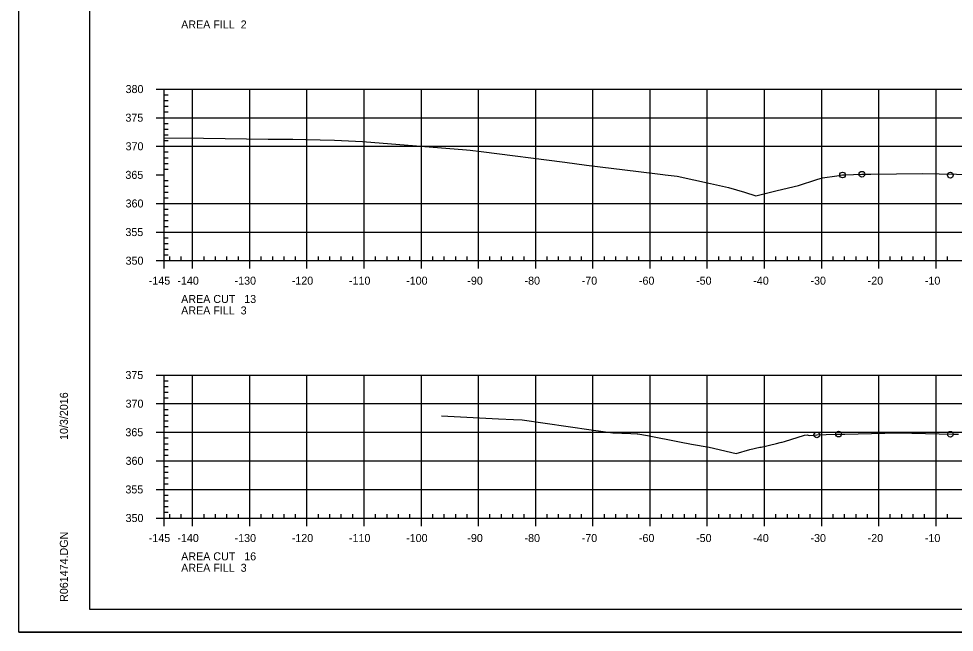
# Model space of a CAD drawing. Extents: x 1359801 to 1362404, y 372415 to 374228.
# Drawn here: x 1361649.5 to 1361813.1, y 373801.3 to 373908.6 of the extents above; entities that cross this region are included whole.
import ezdxf

# ---------------------------------------------------------------- set-up
doc = ezdxf.new("R2010")
doc.units = 0
for name, color, linetype in [('S_DRG_PT_SYM', 7, 'Continuous'), ('S_MAILBOX', 7, 'Continuous'), ('S_PRIMARY_CTL', 7, 'Continuous'), ('S_SHOULDER', 7, 'Continuous'), ('S_UTL_PT_SYM', 7, 'Continuous'), ('S_WATER_UTILITIES', 7, 'Continuous')]:
    doc.layers.add(name, color=color, linetype=linetype)

msp = doc.modelspace()

# ---------------------------------------------------------------- linework, layer by layer
at = {"layer": 'S_DRG_PT_SYM'}
for points in [[(1361674.89, 373887.74), (1361681.79, 373887.67), (1361693.13, 373887.54), (1361695.29, 373887.52), (1361697.39, 373887.49), (1361699.69, 373887.45), (1361704.71, 373887.36), (1361709.58, 373887.09), (1361727.8, 373885.63), (1361728.41, 373885.59), (1361730.37, 373885.34), (1361745, 373883.49), (1361748.78, 373882.99), (1361757.88, 373881.85), (1361762.09, 373881.32), (1361762.5, 373881.28), (1361764.6, 373881.04), (1361770.43, 373879.77), (1361773.62, 373879.07), (1361776.39, 373878.24), (1361778.36, 373877.59), (1361782.08, 373878.51), (1361785.83, 373879.43), (1361789.04, 373880.44), (1361790.02, 373880.74), (1361792.55, 373881.11), (1361793.55, 373881.25), (1361794.02, 373881.27), (1361796.92, 373881.37), (1361798.49, 373881.4), (1361807.48, 373881.51), (1361816.43, 373881.35)], [(1361723.42, 373839.16), (1361733.35, 373838.6), (1361735.98, 373838.51), (1361737.5, 373838.45), (1361749.56, 373836.69), (1361753.35, 373836.14), (1361756.54, 373836.04), (1361757.65, 373836.01), (1361757.77, 373836), (1361759.45, 373835.67), (1361765, 373834.59), (1361767.12, 373834.19), (1361770.21, 373833.68), (1361774.92, 373832.53), (1361777.35, 373833.28), (1361779.1, 373833.64), (1361779.29, 373833.68), (1361782, 373834.32), (1361782.64, 373834.46), (1361782.85, 373834.51), (1361782.97, 373834.55), (1361783.38, 373834.64), (1361786.86, 373835.77), (1361787.35, 373835.81), (1361787.71, 373835.7), (1361788.4, 373835.75), (1361789.04, 373835.8), (1361792.31, 373835.93), (1361792.84, 373835.95), (1361793.95, 373835.96), (1361803.29, 373836.14), (1361812.84, 373835.96), (1361813.79, 373835.94)]]:
    msp.add_lwpolyline(points, dxfattribs=at)
at = {"layer": 'S_MAILBOX'}
for p, q in [((1361674.89, 373896.27), (1361964.89, 373896.27)), ((1361674.89, 373866.27), (1361674.89, 373896.27)), ((1361679.89, 373866.27), (1361679.89, 373896.27)), ((1361689.89, 373866.27), (1361689.89, 373896.27)), ((1361699.89, 373866.27), (1361699.89, 373896.27)), ((1361709.89, 373866.27), (1361709.89, 373896.27)), ((1361719.89, 373866.27), (1361719.89, 373896.27)), ((1361729.89, 373866.27), (1361729.89, 373896.27)), ((1361739.89, 373866.27), (1361739.89, 373896.27)), ((1361749.89, 373866.27), (1361749.89, 373896.27)), ((1361759.89, 373866.27), (1361759.89, 373896.27)), ((1361769.89, 373866.27), (1361769.89, 373896.27)), ((1361779.89, 373866.27), (1361779.89, 373896.27)), ((1361789.89, 373866.27), (1361789.89, 373896.27)), ((1361799.89, 373866.27), (1361799.89, 373896.27)), ((1361809.89, 373866.27), (1361809.89, 373896.27)), ((1361674.89, 373891.27), (1361964.89, 373891.27)), ((1361674.89, 373886.27), (1361964.89, 373886.27)), ((1361674.89, 373876.27), (1361964.89, 373876.27)), ((1361674.89, 373871.27), (1361964.89, 373871.27)), ((1361674.89, 373866.27), (1361964.89, 373866.27)), ((1361674.89, 373846.27), (1361964.89, 373846.27)), ((1361674.89, 373821.27), (1361674.89, 373846.27)), ((1361679.89, 373821.27), (1361679.89, 373846.27)), ((1361689.89, 373821.27), (1361689.89, 373846.27)), ((1361699.89, 373821.27), (1361699.89, 373846.27)), ((1361709.89, 373821.27), (1361709.89, 373846.27)), ((1361719.89, 373821.27), (1361719.89, 373846.27)), ((1361729.89, 373821.27), (1361729.89, 373846.27)), ((1361739.89, 373821.27), (1361739.89, 373846.27)), ((1361749.89, 373821.27), (1361749.89, 373846.27)), ((1361759.89, 373821.27), (1361759.89, 373846.27)), ((1361769.89, 373821.27), (1361769.89, 373846.27)), ((1361779.89, 373821.27), (1361779.89, 373846.27)), ((1361789.89, 373821.27), (1361789.89, 373846.27)), ((1361799.89, 373821.27), (1361799.89, 373846.27)), ((1361809.89, 373821.27), (1361809.89, 373846.27)), ((1361674.89, 373841.27), (1361964.89, 373841.27)), ((1361674.89, 373836.27), (1361964.89, 373836.27)), ((1361674.89, 373831.27), (1361964.89, 373831.27)), ((1361674.89, 373826.27), (1361964.89, 373826.27)), ((1361674.89, 373821.27), (1361964.89, 373821.27))]:
    msp.add_line(p, q, dxfattribs=at)
at = {"layer": 'S_SHOULDER'}
msp.add_line((1361649.49, 373801.3), (1361982.82, 373801.3), dxfattribs=at)
for points in [[(1361649.48, 374014.63), (1361982.82, 374014.63), (1361982.82, 373801.29), (1361649.48, 373801.29)], [(1361895.81, 374010.73), (1361895.81, 374000.85), (1361931.54, 374000.85), (1361931.54, 373997.93), (1361954.74, 373997.93), (1361954.74, 373973.6), (1361978.07, 373973.6), (1361978.07, 373805.27), (1361661.89, 373805.27), (1361661.89, 374010.73)]]:
    msp.add_lwpolyline(points, close=True, dxfattribs=at)
for centre in [(1361793.55, 373881.25), (1361796.92, 373881.37), (1361812.39, 373881.22), (1361792.84, 373835.95), (1361812.39, 373835.91), (1361789.04, 373835.8)]:
    msp.add_circle(centre, 0.5, dxfattribs=at)
at = {"layer": 'S_UTL_PT_SYM'}
for p, q in [((1361661.89, 373805.27), (1361661.89, 374010.73)), ((1361661.89, 373805.27), (1361661.89, 373805.27)), ((1361978.07, 373805.27), (1361661.89, 373805.27))]:
    msp.add_line(p, q, dxfattribs=at)
at = {"layer": 'S_WATER_UTILITIES'}
for p, q in [((1361673.49, 373896.27), (1361674.89, 373896.27)), ((1361674.89, 373866.27), (1361674.89, 373896.27)), ((1361674.89, 373895.27), (1361675.59, 373895.27)), ((1361674.89, 373894.27), (1361675.59, 373894.27)), ((1361674.89, 373893.27), (1361675.59, 373893.27)), ((1361674.89, 373892.27), (1361675.59, 373892.27)), ((1361673.49, 373891.27), (1361674.89, 373891.27)), ((1361674.89, 373890.27), (1361675.59, 373890.27)), ((1361674.89, 373889.27), (1361675.59, 373889.27)), ((1361674.89, 373888.27), (1361675.59, 373888.27)), ((1361674.89, 373887.27), (1361675.59, 373887.27)), ((1361673.49, 373886.27), (1361674.89, 373886.27)), ((1361674.89, 373885.27), (1361675.59, 373885.27)), ((1361674.89, 373884.27), (1361675.59, 373884.27)), ((1361674.89, 373883.27), (1361675.59, 373883.27)), ((1361674.89, 373882.27), (1361675.59, 373882.27)), ((1361673.49, 373881.27), (1361674.89, 373881.27)), ((1361674.89, 373880.27), (1361675.59, 373880.27)), ((1361674.89, 373879.27), (1361675.59, 373879.27)), ((1361674.89, 373878.27), (1361675.59, 373878.27)), ((1361674.89, 373877.27), (1361675.59, 373877.27)), ((1361673.49, 373876.27), (1361674.89, 373876.27)), ((1361674.89, 373875.27), (1361675.59, 373875.27)), ((1361674.89, 373874.27), (1361675.59, 373874.27)), ((1361674.89, 373873.27), (1361675.59, 373873.27)), ((1361673.49, 373871.27), (1361674.89, 373871.27)), ((1361674.89, 373872.27), (1361675.59, 373872.27)), ((1361674.89, 373870.27), (1361675.59, 373870.27)), ((1361674.89, 373869.27), (1361675.59, 373869.27)), ((1361674.89, 373868.27), (1361675.59, 373868.27)), ((1361673.49, 373866.27), (1361674.89, 373866.27)), ((1361674.89, 373867.27), (1361675.59, 373867.27)), ((1361674.89, 373866.27), (1361674.89, 373866.97)), ((1361674.89, 373866.27), (1361964.89, 373866.27)), ((1361674.89, 373864.87), (1361674.89, 373866.27)), ((1361675.89, 373866.27), (1361675.89, 373866.97)), ((1361677.89, 373866.27), (1361677.89, 373866.97)), ((1361679.89, 373864.87), (1361679.89, 373866.27)), ((1361681.89, 373866.27), (1361681.89, 373866.97)), ((1361683.89, 373866.27), (1361683.89, 373866.97)), ((1361685.89, 373866.27), (1361685.89, 373866.97)), ((1361687.89, 373866.27), (1361687.89, 373866.97)), ((1361689.89, 373864.87), (1361689.89, 373866.27)), ((1361691.89, 373866.27), (1361691.89, 373866.97)), ((1361693.89, 373866.27), (1361693.89, 373866.97)), ((1361695.89, 373866.27), (1361695.89, 373866.97)), ((1361697.89, 373866.27), (1361697.89, 373866.97)), ((1361699.89, 373864.87), (1361699.89, 373866.27)), ((1361701.89, 373866.27), (1361701.89, 373866.97)), ((1361703.89, 373866.27), (1361703.89, 373866.97)), ((1361705.89, 373866.27), (1361705.89, 373866.97)), ((1361707.89, 373866.27), (1361707.89, 373866.97)), ((1361709.89, 373864.87), (1361709.89, 373866.27)), ((1361711.89, 373866.27), (1361711.89, 373866.97)), ((1361713.89, 373866.27), (1361713.89, 373866.97)), ((1361715.89, 373866.27), (1361715.89, 373866.97)), ((1361717.89, 373866.27), (1361717.89, 373866.97)), ((1361719.89, 373864.87), (1361719.89, 373866.27)), ((1361721.89, 373866.27), (1361721.89, 373866.97)), ((1361723.89, 373866.27), (1361723.89, 373866.97)), ((1361725.89, 373866.27), (1361725.89, 373866.97)), ((1361727.89, 373866.27), (1361727.89, 373866.97)), ((1361729.89, 373864.87), (1361729.89, 373866.27)), ((1361731.89, 373866.27), (1361731.89, 373866.97)), ((1361733.89, 373866.27), (1361733.89, 373866.97)), ((1361735.89, 373866.27), (1361735.89, 373866.97)), ((1361737.89, 373866.27), (1361737.89, 373866.97)), ((1361739.89, 373864.87), (1361739.89, 373866.27)), ((1361741.89, 373866.27), (1361741.89, 373866.97)), ((1361743.89, 373866.27), (1361743.89, 373866.97)), ((1361745.89, 373866.27), (1361745.89, 373866.97)), ((1361747.89, 373866.27), (1361747.89, 373866.97)), ((1361749.89, 373864.87), (1361749.89, 373866.27)), ((1361751.89, 373866.27), (1361751.89, 373866.97)), ((1361753.89, 373866.27), (1361753.89, 373866.97)), ((1361755.89, 373866.27), (1361755.89, 373866.97)), ((1361757.89, 373866.27), (1361757.89, 373866.97)), ((1361759.89, 373864.87), (1361759.89, 373866.27)), ((1361761.89, 373866.27), (1361761.89, 373866.97)), ((1361763.89, 373866.27), (1361763.89, 373866.97)), ((1361765.89, 373866.27), (1361765.89, 373866.97)), ((1361767.89, 373866.27), (1361767.89, 373866.97)), ((1361769.89, 373864.87), (1361769.89, 373866.27)), ((1361771.89, 373866.27), (1361771.89, 373866.97)), ((1361773.89, 373866.27), (1361773.89, 373866.97)), ((1361775.89, 373866.27), (1361775.89, 373866.97)), ((1361777.89, 373866.27), (1361777.89, 373866.97)), ((1361779.89, 373864.87), (1361779.89, 373866.27)), ((1361781.89, 373866.27), (1361781.89, 373866.97)), ((1361783.89, 373866.27), (1361783.89, 373866.97)), ((1361785.89, 373866.27), (1361785.89, 373866.97)), ((1361787.89, 373866.27), (1361787.89, 373866.97)), ((1361789.89, 373864.87), (1361789.89, 373866.27)), ((1361791.89, 373866.27), (1361791.89, 373866.97)), ((1361793.89, 373866.27), (1361793.89, 373866.97)), ((1361795.89, 373866.27), (1361795.89, 373866.97)), ((1361797.89, 373866.27), (1361797.89, 373866.97)), ((1361799.89, 373864.87), (1361799.89, 373866.27)), ((1361801.89, 373866.27), (1361801.89, 373866.97)), ((1361803.89, 373866.27), (1361803.89, 373866.97)), ((1361805.89, 373866.27), (1361805.89, 373866.97)), ((1361807.89, 373866.27), (1361807.89, 373866.97)), ((1361809.89, 373864.87), (1361809.89, 373866.27)), ((1361811.89, 373866.27), (1361811.89, 373866.97)), ((1361673.49, 373846.27), (1361674.89, 373846.27)), ((1361674.89, 373821.27), (1361674.89, 373846.27)), ((1361674.89, 373845.27), (1361675.59, 373845.27)), ((1361674.89, 373844.27), (1361675.59, 373844.27)), ((1361674.89, 373843.27), (1361675.59, 373843.27)), ((1361673.49, 373841.27), (1361674.89, 373841.27)), ((1361674.89, 373842.27), (1361675.59, 373842.27)), ((1361674.89, 373840.27), (1361675.59, 373840.27)), ((1361674.89, 373839.27), (1361675.59, 373839.27)), ((1361674.89, 373838.27), (1361675.59, 373838.27)), ((1361674.89, 373837.27), (1361675.59, 373837.27)), ((1361673.49, 373836.27), (1361674.89, 373836.27)), ((1361674.89, 373835.27), (1361675.59, 373835.27)), ((1361674.89, 373834.27), (1361675.59, 373834.27)), ((1361674.89, 373833.27), (1361675.59, 373833.27)), ((1361674.89, 373832.27), (1361675.59, 373832.27)), ((1361673.49, 373831.27), (1361674.89, 373831.27)), ((1361674.89, 373830.27), (1361675.59, 373830.27)), ((1361674.89, 373829.27), (1361675.59, 373829.27)), ((1361674.89, 373828.27), (1361675.59, 373828.27)), ((1361674.89, 373827.27), (1361675.59, 373827.27)), ((1361673.49, 373826.27), (1361674.89, 373826.27)), ((1361674.89, 373825.27), (1361675.59, 373825.27)), ((1361674.89, 373824.27), (1361675.59, 373824.27)), ((1361674.89, 373823.27), (1361675.59, 373823.27)), ((1361674.89, 373822.27), (1361675.59, 373822.27)), ((1361674.89, 373821.27), (1361674.89, 373821.97)), ((1361675.89, 373821.27), (1361675.89, 373821.97)), ((1361677.89, 373821.27), (1361677.89, 373821.97)), ((1361681.89, 373821.27), (1361681.89, 373821.97)), ((1361683.89, 373821.27), (1361683.89, 373821.97)), ((1361685.89, 373821.27), (1361685.89, 373821.97)), ((1361687.89, 373821.27), (1361687.89, 373821.97)), ((1361691.89, 373821.27), (1361691.89, 373821.97)), ((1361693.89, 373821.27), (1361693.89, 373821.97)), ((1361695.89, 373821.27), (1361695.89, 373821.97)), ((1361697.89, 373821.27), (1361697.89, 373821.97)), ((1361701.89, 373821.27), (1361701.89, 373821.97)), ((1361703.89, 373821.27), (1361703.89, 373821.97)), ((1361705.89, 373821.27), (1361705.89, 373821.97)), ((1361707.89, 373821.27), (1361707.89, 373821.97)), ((1361711.89, 373821.27), (1361711.89, 373821.97)), ((1361713.89, 373821.27), (1361713.89, 373821.97)), ((1361715.89, 373821.27), (1361715.89, 373821.97)), ((1361717.89, 373821.27), (1361717.89, 373821.97)), ((1361721.89, 373821.27), (1361721.89, 373821.97)), ((1361723.89, 373821.27), (1361723.89, 373821.97)), ((1361725.89, 373821.27), (1361725.89, 373821.97)), ((1361727.89, 373821.27), (1361727.89, 373821.97)), ((1361731.89, 373821.27), (1361731.89, 373821.97)), ((1361733.89, 373821.27), (1361733.89, 373821.97)), ((1361735.89, 373821.27), (1361735.89, 373821.97)), ((1361737.89, 373821.27), (1361737.89, 373821.97)), ((1361741.89, 373821.27), (1361741.89, 373821.97)), ((1361743.89, 373821.27), (1361743.89, 373821.97)), ((1361745.89, 373821.27), (1361745.89, 373821.97)), ((1361747.89, 373821.27), (1361747.89, 373821.97)), ((1361751.89, 373821.27), (1361751.89, 373821.97)), ((1361753.89, 373821.27), (1361753.89, 373821.97)), ((1361755.89, 373821.27), (1361755.89, 373821.97)), ((1361757.89, 373821.27), (1361757.89, 373821.97)), ((1361761.89, 373821.27), (1361761.89, 373821.97)), ((1361763.89, 373821.27), (1361763.89, 373821.97)), ((1361765.89, 373821.27), (1361765.89, 373821.97)), ((1361767.89, 373821.27), (1361767.89, 373821.97)), ((1361771.89, 373821.27), (1361771.89, 373821.97)), ((1361773.89, 373821.27), (1361773.89, 373821.97)), ((1361775.89, 373821.27), (1361775.89, 373821.97)), ((1361777.89, 373821.27), (1361777.89, 373821.97)), ((1361781.89, 373821.27), (1361781.89, 373821.97)), ((1361783.89, 373821.27), (1361783.89, 373821.97)), ((1361785.89, 373821.27), (1361785.89, 373821.97)), ((1361787.89, 373821.27), (1361787.89, 373821.97)), ((1361791.89, 373821.27), (1361791.89, 373821.97)), ((1361793.89, 373821.27), (1361793.89, 373821.97)), ((1361795.89, 373821.27), (1361795.89, 373821.97)), ((1361797.89, 373821.27), (1361797.89, 373821.97)), ((1361801.89, 373821.27), (1361801.89, 373821.97)), ((1361803.89, 373821.27), (1361803.89, 373821.97)), ((1361805.89, 373821.27), (1361805.89, 373821.97)), ((1361807.89, 373821.27), (1361807.89, 373821.97)), ((1361811.89, 373821.27), (1361811.89, 373821.97)), ((1361673.49, 373821.27), (1361674.89, 373821.27)), ((1361674.89, 373821.27), (1361964.89, 373821.27)), ((1361674.89, 373819.87), (1361674.89, 373821.27)), ((1361679.89, 373819.87), (1361679.89, 373821.27)), ((1361689.89, 373819.87), (1361689.89, 373821.27)), ((1361699.89, 373819.87), (1361699.89, 373821.27)), ((1361709.89, 373819.87), (1361709.89, 373821.27)), ((1361719.89, 373819.87), (1361719.89, 373821.27)), ((1361729.89, 373819.87), (1361729.89, 373821.27)), ((1361739.89, 373819.87), (1361739.89, 373821.27)), ((1361749.89, 373819.87), (1361749.89, 373821.27)), ((1361759.89, 373819.87), (1361759.89, 373821.27)), ((1361769.89, 373819.87), (1361769.89, 373821.27)), ((1361779.89, 373819.87), (1361779.89, 373821.27)), ((1361789.89, 373819.87), (1361789.89, 373821.27)), ((1361799.89, 373819.87), (1361799.89, 373821.27)), ((1361809.89, 373819.87), (1361809.89, 373821.27))]:
    msp.add_line(p, q, dxfattribs=at)

# ---------------------------------------------------------------- texts
at = {"layer": 'S_PRIMARY_CTL'}
for s, p in [('AREA FILL  2', (1361677.89, 373906.87)), ('380', (1361668.17, 373895.57)), ('375', (1361668.14, 373890.57)), ('370', (1361668.17, 373885.57)), ('365', (1361668.14, 373880.57)), ('360', (1361668.17, 373875.57)), ('355', (1361668.14, 373870.57)), ('350', (1361668.17, 373865.57)), ('-145', (1361672.22, 373862.07)), ('-140', (1361677.23, 373862.07)), ('-130', (1361687.23, 373862.07)), ('-120', (1361697.23, 373862.07)), ('-110', (1361707.23, 373862.07)), ('-100', (1361717.23, 373862.07)), ('-90', (1361727.93, 373862.07)), ('-80', (1361737.93, 373862.07)), ('-70', (1361747.93, 373862.07)), ('-60', (1361757.93, 373862.07)), ('-50', (1361767.93, 373862.07)), ('-40', (1361777.93, 373862.07)), ('-30', (1361787.93, 373862.07)), ('-20', (1361797.93, 373862.07)), ('-10', (1361807.93, 373862.07)), ('AREA CUT   13', (1361677.89, 373858.87)), ('AREA FILL  3', (1361677.89, 373856.87)), ('375', (1361668.14, 373845.57)), ('370', (1361668.17, 373840.57)), ('365', (1361668.14, 373835.57)), ('360', (1361668.17, 373830.57)), ('355', (1361668.14, 373825.57)), ('350', (1361668.17, 373820.57)), ('-145', (1361672.22, 373817.07)), ('-140', (1361677.23, 373817.07)), ('-130', (1361687.23, 373817.07)), ('-120', (1361697.23, 373817.07)), ('-110', (1361707.23, 373817.07)), ('-100', (1361717.23, 373817.07)), ('-90', (1361727.93, 373817.07)), ('-80', (1361737.93, 373817.07)), ('-70', (1361747.93, 373817.07)), ('-60', (1361757.93, 373817.07)), ('-50', (1361767.93, 373817.07)), ('-40', (1361777.93, 373817.07)), ('-30', (1361787.93, 373817.07)), ('-20', (1361797.93, 373817.07)), ('-10', (1361807.93, 373817.07)), ('AREA CUT   16', (1361677.89, 373813.87)), ('AREA FILL  3', (1361677.89, 373811.87))]:
    msp.add_text(s, height=1.4, dxfattribs=at).set_placement(p)
at = {"layer": 'S_UTL_PT_SYM'}
for s, p in [('10/3/2016', (1361658.08, 373834.92)), ('R061474.DGN', (1361658.08, 373806.6))]:
    msp.add_text(s, height=1.4, rotation=90, dxfattribs=at).set_placement(p)

doc.saveas('drawing.dxf')
